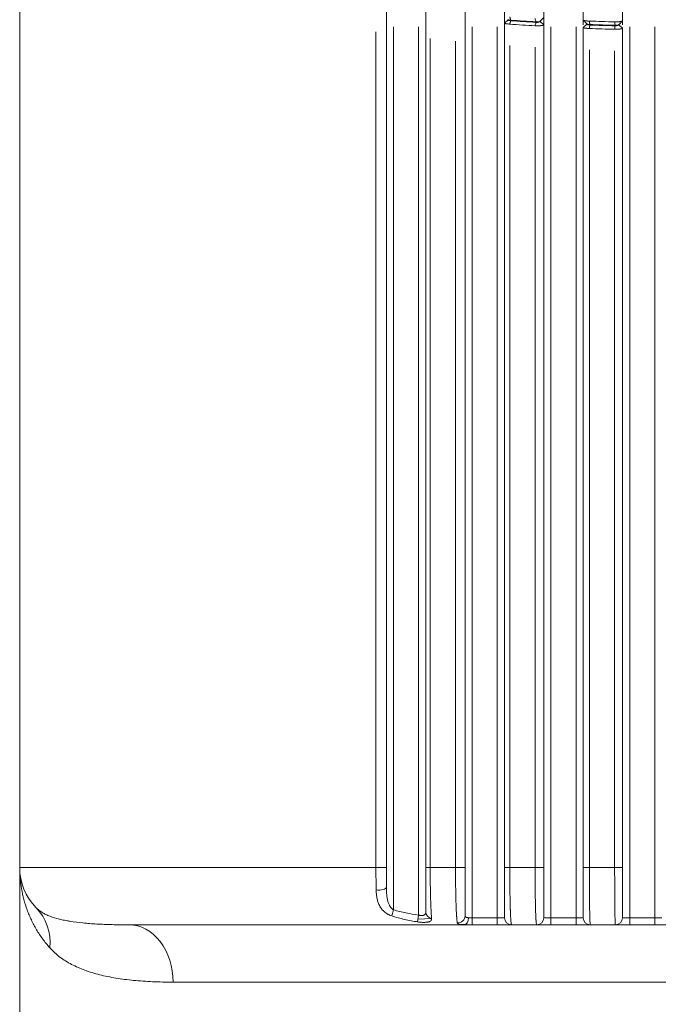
# Model space of a CAD drawing. Header units: millimetres. Extents: x 25069 to 61396, y 8621 to 21558.
# Tile 519 of 656: x 57217 to 57306, y 14344 to 14482. Entities that reach past the tile are written whole.
import ezdxf

# ---------------------------------------------------------------- set-up
doc = ezdxf.new("R2010")
doc.units = ezdxf.units.MM
doc.layers.add('10', color=7, linetype='Continuous')

msp = doc.modelspace()

# ---------------------------------------------------------------- linework, layer by layer
at = {"layer": '10', "color": 7, "linetype": 'Continuous', "lineweight": 20}
for p, q in [((57295.3, 14481.74), (57295.3, 14554.272)), ((57300.8, 14554.272), (57300.8, 14481.626)), ((57216.55, 14504.983), (57216.55, 14363.372)), ((57267.8, 14360.629), (57267.8, 14483.404)), ((57267.8, 14483.236), (57267.8, 14363.372)), ((57273.3, 14357.15), (57273.3, 14483.404)), ((57278.8, 14356.63), (57278.8, 14483.404)), ((57284.3, 14356.372), (57284.3, 14483.404)), ((57289.8, 14356.372), (57289.8, 14483.404)), ((57273.3, 14363.372), (57273.3, 14482.302)), ((57278.8, 14481.94), (57278.8, 14363.372)), ((57284.3, 14481.306), (57284.8, 14481.789)), ((57284.8, 14481.84), (57284.8, 14481.789)), ((57289.3, 14481.556), (57289.3, 14481.608)), ((57289.8, 14481.073), (57289.3, 14481.556)), ((57295.3, 14481.69), (57295.3, 14481.74)), ((57295.3, 14481.058), (57295.3, 14481.739)), ((57300.8, 14481.626), (57300.8, 14481.568)), ((57300.8, 14481.058), (57300.8, 14481.626)), ((57266.339, 14363.372), (57266.339, 14480.116)), ((57268.8, 14480.803), (57268.8, 14357.464)), ((57272.3, 14356.731), (57272.3, 14480.804)), ((57279.8, 14480.803), (57279.8, 14356.372)), ((57283.3, 14356.372), (57283.3, 14480.803)), ((57284.3, 14481.306), (57284.3, 14481.375)), ((57284.3, 14363.372), (57284.3, 14481.306)), ((57289.8, 14481.073), (57289.8, 14363.372)), ((57290.8, 14480.803), (57290.8, 14356.372)), ((57294.3, 14356.372), (57294.3, 14480.803)), ((57295.3, 14480.705), (57295.8, 14481.188)), ((57295.3, 14363.372), (57295.3, 14480.705)), ((57295.8, 14481.238), (57295.8, 14481.188)), ((57300.3, 14481.074), (57300.3, 14481.126)), ((57300.8, 14480.591), (57300.3, 14481.074)), ((57300.8, 14480.591), (57300.8, 14363.372)), ((57301.8, 14480.803), (57301.8, 14356.372)), ((57305.3, 14356.372), (57305.3, 14480.803)), ((57273.921, 14479.177), (57273.921, 14363.372)), ((57277.459, 14363.372), (57277.459, 14478.811)), ((57285.041, 14478.176), (57285.041, 14363.372)), ((57288.579, 14363.372), (57288.579, 14477.941)), ((57296.161, 14477.57), (57296.161, 14363.372)), ((57299.699, 14363.372), (57299.699, 14477.457)), ((57216.55, 14363.372), (57216.55, 14339.872)), ((57216.55, 14363.372), (57266.339, 14363.372)), ((57267.8, 14363.372), (57266.339, 14363.372)), ((57273.3, 14363.372), (57273.921, 14363.372)), ((57273.921, 14363.372), (57277.459, 14363.372)), ((57278.8, 14363.372), (57277.459, 14363.372)), ((57284.3, 14363.372), (57285.041, 14363.372)), ((57285.041, 14363.372), (57288.579, 14363.372)), ((57289.8, 14363.372), (57288.579, 14363.372)), ((57295.3, 14356.372), (57295.3, 14363.373)), ((57295.3, 14363.372), (57296.161, 14363.372)), ((57296.161, 14363.372), (57299.699, 14363.372)), ((57300.8, 14363.372), (57299.699, 14363.372)), ((57300.8, 14356.372), (57300.8, 14363.373)), ((57268.8, 14357.464), (57268.556, 14356.62)), ((57272.3, 14356.731), (57272.166, 14355.783)), ((57279.8, 14356.372), (57279.255, 14356.372)), ((57279.8, 14356.372), (57279.8, 14355.372)), ((57279.8, 14356.372), (57283.3, 14356.372)), ((57283.3, 14356.372), (57283.3, 14355.372)), ((57283.3, 14356.372), (57284.3, 14356.372)), ((57289.8, 14356.372), (57290.8, 14356.372)), ((57290.8, 14356.372), (57294.3, 14356.372)), ((57290.8, 14356.372), (57290.8, 14355.372)), ((57294.3, 14356.372), (57294.3, 14355.372)), ((57294.3, 14356.372), (57295.3, 14356.372)), ((57300.8, 14356.372), (57301.8, 14356.372)), ((57301.8, 14356.372), (57305.3, 14356.372)), ((57301.8, 14356.372), (57301.8, 14355.372)), ((57305.3, 14356.372), (57305.3, 14355.372)), ((57305.3, 14356.372), (57306.3, 14356.372)), ((57278.71, 14355.372), (57231.84, 14355.372)), ((57274.091, 14356.272), (57272.22, 14356.165)), ((57278.887, 14355.426), (57278.019, 14355.434)), ((57279.8, 14355.372), (57278.71, 14355.372)), ((57283.3, 14355.372), (57279.8, 14355.372)), ((57279.8, 14355.372), (57283.3, 14355.372)), ((57285.3, 14355.372), (57283.3, 14355.372)), ((57288.8, 14355.372), (57285.3, 14355.372)), ((57290.8, 14355.372), (57288.8, 14355.372)), ((57294.3, 14355.372), (57290.8, 14355.372)), ((57290.8, 14355.372), (57294.3, 14355.372)), ((57296.3, 14355.372), (57294.3, 14355.372)), ((57299.8, 14355.372), (57296.3, 14355.372)), ((57301.8, 14355.372), (57299.8, 14355.372)), ((57305.3, 14355.372), (57301.8, 14355.372)), ((57301.8, 14355.372), (57305.3, 14355.372)), ((57307.3, 14355.372), (57305.3, 14355.372)), ((57380.115, 14347.372), (57237.986, 14347.372))]:
    msp.add_line(p, q, dxfattribs=at)
for centre, radius, start, end in [((57224.55, 14363.372), 8, 180, 224.46971), ((57285.3, 14356.372), 1, 180, 270), ((57288.8, 14356.372), 1, 270, 0), ((57296.3, 14356.372), 1, 180, 270), ((57299.8, 14356.372), 1, 270, 0)]:
    msp.add_arc(centre, radius, start, end, dxfattribs=at)
for centre, major_axis, ratio, start_param, end_param in [((57309.194, 14504.094), (89.69, 0), 0.258819, 4.4412233, 4.4817783), ((57309.16, 14503.957), (-89.429, 0), 0.258819, 1.2992247, 1.3398965), ((57309.091, 14503.996), (89.299, 0), 0.258819, 4.5678685, 4.6076251), ((57309.071, 14503.854), (-89.019, 0), 0.258819, 1.4260395, 1.4659198), ((57266.8, 14360.653), (1, 0), 0.4297919, 4.2700396, 6.2831853), ((57213.132, 14352.163), (-5.709, -5.604), 0.9131234, 2.3200397, 3.1415927), ((57274.3, 14357.155), (-1, 0), 0.9031629, 0, 1.387649), ((57277.8, 14356.632), (1, 0), 0.9674372, 4.6144958, 6.2831853), ((57278.71, 14356.372), (0, 1), 0.5454011, 3.1415927, 4.712389), ((57231.84, 14347.372), (0, -8), 0.7682644, 1.5707963, 3.1415927)]:
    msp.add_ellipse(centre, major_axis=major_axis, ratio=ratio, start_param=start_param, end_param=end_param, dxfattribs=at)
for points, degree in [([(57284.8, 14481.789), (57284.797, 14481.73), (57284.957, 14481.674), (57285.171, 14481.659)], 3), ([(57285.171, 14481.729), (57284.99, 14481.741), (57284.847, 14481.783), (57284.81, 14481.831)], 3), ([(57285.171, 14481.729), (57285.041, 14482.212)], 1), ([(57285.041, 14481.176), (57285.171, 14481.659)], 1), ([(57288.69, 14481.496), (57288.653, 14481.656), (57288.616, 14481.817), (57288.579, 14481.978)], 3), ([(57289.275, 14481.582), (57289.194, 14481.521), (57288.937, 14481.478), (57288.694, 14481.495)], 3), ([(57288.694, 14481.425), (57288.992, 14481.405), (57289.311, 14481.474), (57289.3, 14481.556)], 3), ([(57289.273, 14481.581), (57289.768, 14482.076)], 1), ([(57295.306, 14481.723), (57295.561, 14481.476), (57295.815, 14481.224)], 2), ([(57296.161, 14481.608), (57297.342, 14481.564), (57298.525, 14481.525), (57299.712, 14481.493)], 3), ([(57296.231, 14481.124), (57296.161, 14481.607)], 1), ([(57299.75, 14481.011), (57299.741, 14481.17), (57299.733, 14481.331), (57299.724, 14481.492)], 3), ([(57300.275, 14481.1), (57300.771, 14481.595)], 1), ([(57288.579, 14480.942), (57287.394, 14481.014), (57286.214, 14481.092), (57285.041, 14481.176)], 3), ([(57288.579, 14480.943), (57288.616, 14481.104), (57288.653, 14481.265), (57288.69, 14481.426)], 3), ([(57295.8, 14481.188), (57295.795, 14481.123), (57295.99, 14481.063), (57296.23, 14481.055)], 3), ([(57296.23, 14481.124), (57296.031, 14481.131), (57295.863, 14481.173), (57295.815, 14481.224)], 3), ([(57296.161, 14480.572), (57296.231, 14481.055)], 1), ([(57299.699, 14480.457), (57298.517, 14480.489), (57297.338, 14480.528), (57296.161, 14480.572)], 3), ([(57299.699, 14480.458), (57299.716, 14480.619), (57299.733, 14480.78), (57299.75, 14480.941)], 3), ([(57300.3, 14481.143), (57300.309, 14481.067), (57300.035, 14481), (57299.753, 14481.01)], 3), ([(57299.753, 14480.941), (57300.035, 14480.931), (57300.309, 14480.998), (57300.3, 14481.074)], 3)]:
    msp.add_open_spline(points, degree=degree, dxfattribs=at)
for points, knots in [([(57295.3, 14481.74), (57295.3, 14481.735), (57295.302, 14481.729), (57295.307, 14481.723), (57295.311, 14481.718), (57295.314, 14481.716), (57295.327, 14481.707), (57295.343, 14481.699), (57295.374, 14481.689), (57295.385, 14481.686), (57295.411, 14481.679), (57295.425, 14481.676), (57295.471, 14481.666), (57295.506, 14481.66), (57295.564, 14481.651), (57295.584, 14481.648), (57295.617, 14481.643), (57295.628, 14481.642), (57295.65, 14481.639), (57295.662, 14481.638), (57295.72, 14481.631), (57295.769, 14481.626), (57295.847, 14481.619), (57295.874, 14481.617), (57295.916, 14481.615), (57295.93, 14481.614), (57295.958, 14481.612), (57295.972, 14481.612), (57296.043, 14481.609), (57296.101, 14481.607), (57296.161, 14481.607)], [0, 0, 0, 0, 0.0625, 0.09375, 0.09375, 0.125, 0.125, 0.25, 0.25, 0.3125, 0.3125, 0.375, 0.375, 0.5, 0.5, 0.5625, 0.5625, 0.59375, 0.59375, 0.625, 0.625, 0.75, 0.75, 0.8125, 0.8125, 0.84375, 0.84375, 0.875, 0.875, 1, 1, 1, 1]), ([(57299.712, 14481.493), (57299.729, 14481.492), (57299.747, 14481.491), (57299.782, 14481.491), (57299.799, 14481.49), (57299.851, 14481.49), (57299.92, 14481.49), (57299.989, 14481.492), (57300.04, 14481.494), (57300.057, 14481.495), (57300.09, 14481.497), (57300.107, 14481.497), (57300.189, 14481.502), (57300.251, 14481.507), (57300.326, 14481.514), (57300.341, 14481.515), (57300.37, 14481.518), (57300.412, 14481.523), (57300.479, 14481.53), (57300.527, 14481.537), (57300.561, 14481.541), (57300.572, 14481.543), (57300.594, 14481.546), (57300.604, 14481.548), (57300.655, 14481.557), (57300.689, 14481.564), (57300.723, 14481.573), (57300.73, 14481.575), (57300.742, 14481.579), (57300.748, 14481.581), (57300.764, 14481.587), (57300.772, 14481.591), (57300.793, 14481.605), (57300.8, 14481.615), (57300.8, 14481.626)], [0, 0, 0, 0, 0.03125, 0.03125, 0.0625, 0.0625, 0.125, 0.1875, 0.1875, 0.21875, 0.21875, 0.25, 0.25, 0.375, 0.375, 0.40625, 0.40625, 0.4375, 0.5, 0.5625, 0.5625, 0.59375, 0.59375, 0.625, 0.625, 0.75, 0.75, 0.78125, 0.78125, 0.8125, 0.8125, 0.875, 0.875, 1, 1, 1, 1]), ([(57285.041, 14481.176), (57284.988, 14481.182), (57284.937, 14481.187), (57284.837, 14481.198), (57284.79, 14481.203), (57284.699, 14481.214), (57284.656, 14481.219), (57284.577, 14481.23), (57284.54, 14481.236), (57284.474, 14481.246), (57284.444, 14481.252), (57284.393, 14481.263), (57284.371, 14481.268), (57284.336, 14481.279), (57284.323, 14481.284), (57284.305, 14481.295), (57284.3, 14481.3), (57284.3, 14481.306)], [0, 0, 0, 0, 0.125, 0.125, 0.25, 0.25, 0.375, 0.375, 0.5, 0.5, 0.625, 0.625, 0.75, 0.75, 0.875, 0.875, 1, 1, 1, 1]), ([(57289.8, 14481.073), (57289.8, 14481.073), (57289.8, 14481.071), (57289.8, 14481.069), (57289.799, 14481.067), (57289.799, 14481.065), (57289.797, 14481.063), (57289.796, 14481.061), (57289.795, 14481.059), (57289.793, 14481.057), (57289.791, 14481.055), (57289.789, 14481.053), (57289.786, 14481.051), (57289.784, 14481.049), (57289.781, 14481.048), (57289.778, 14481.046), (57289.774, 14481.044), (57289.771, 14481.042), (57289.767, 14481.04), (57289.763, 14481.038), (57289.759, 14481.037), (57289.755, 14481.035), (57289.75, 14481.033), (57289.746, 14481.031), (57289.741, 14481.03), (57289.736, 14481.028), (57289.73, 14481.026), (57289.725, 14481.024), (57289.719, 14481.023), (57289.714, 14481.021), (57289.708, 14481.02), (57289.702, 14481.018), (57289.695, 14481.016), (57289.689, 14481.015), (57289.682, 14481.013), (57289.676, 14481.012), (57289.669, 14481.01), (57289.662, 14481.009), (57289.654, 14481.007), (57289.647, 14481.006), (57289.64, 14481.004), (57289.632, 14481.003), (57289.624, 14481.001), (57289.616, 14481), (57289.608, 14480.999), (57289.6, 14480.997), (57289.592, 14480.996), (57289.584, 14480.994), (57289.575, 14480.993), (57289.567, 14480.992), (57289.558, 14480.99), (57289.549, 14480.989), (57289.54, 14480.988), (57289.531, 14480.987), (57289.522, 14480.985), (57289.513, 14480.984), (57289.504, 14480.983), (57289.494, 14480.982), (57289.485, 14480.981), (57289.475, 14480.98), (57289.466, 14480.978), (57289.456, 14480.977), (57289.446, 14480.976), (57289.437, 14480.975), (57289.427, 14480.974), (57289.417, 14480.973), (57289.407, 14480.972), (57289.397, 14480.971), (57289.386, 14480.97), (57289.376, 14480.969), (57289.366, 14480.968), (57289.356, 14480.967), (57289.345, 14480.966), (57289.335, 14480.965), (57289.324, 14480.964), (57289.314, 14480.963), (57289.303, 14480.962), (57289.293, 14480.962), (57289.282, 14480.961), (57289.272, 14480.96), (57289.261, 14480.959), (57289.25, 14480.958), (57289.24, 14480.958), (57289.229, 14480.957), (57289.218, 14480.956), (57289.207, 14480.955), (57289.197, 14480.955), (57289.186, 14480.954), (57289.175, 14480.953), (57289.164, 14480.953), (57289.153, 14480.952), (57289.143, 14480.951), (57289.132, 14480.951), (57289.121, 14480.95), (57289.11, 14480.95), (57289.099, 14480.949), (57289.089, 14480.949), (57289.078, 14480.948), (57289.067, 14480.948), (57289.056, 14480.947), (57289.045, 14480.947), (57289.035, 14480.946), (57289.024, 14480.946), (57289.013, 14480.945), (57289.003, 14480.945), (57288.992, 14480.944), (57288.981, 14480.944), (57288.971, 14480.944), (57288.96, 14480.943), (57288.949, 14480.943), (57288.939, 14480.943), (57288.928, 14480.942), (57288.918, 14480.942), (57288.907, 14480.942), (57288.897, 14480.942), (57288.887, 14480.941), (57288.876, 14480.941), (57288.866, 14480.941), (57288.856, 14480.941), (57288.845, 14480.941), (57288.835, 14480.94), (57288.825, 14480.94), (57288.815, 14480.94), (57288.805, 14480.94), (57288.795, 14480.94), (57288.785, 14480.94), (57288.775, 14480.94), (57288.765, 14480.94), (57288.755, 14480.94), (57288.746, 14480.94), (57288.736, 14480.94), (57288.726, 14480.94), (57288.717, 14480.94), (57288.707, 14480.94), (57288.697, 14480.94), (57288.688, 14480.94), (57288.679, 14480.94), (57288.669, 14480.941), (57288.66, 14480.941), (57288.651, 14480.941), (57288.642, 14480.941), (57288.633, 14480.941), (57288.623, 14480.941), (57288.614, 14480.942), (57288.606, 14480.942), (57288.597, 14480.942), (57288.588, 14480.942), (57288.582, 14480.943), (57288.579, 14480.943)], [0, 0, 0, 0, 0.0087497, 0.0174728, 0.0261695, 0.0348398, 0.0434835, 0.0521008, 0.0606917, 0.0692561, 0.077794, 0.0863055, 0.0947905, 0.1032491, 0.1116813, 0.120087, 0.1284663, 0.1368192, 0.1451457, 0.1534457, 0.1617193, 0.1699666, 0.1781874, 0.1863818, 0.1945499, 0.2026915, 0.2108068, 0.2188956, 0.2269581, 0.2349943, 0.243004, 0.2509874, 0.2589445, 0.2668752, 0.2747795, 0.2826576, 0.2905092, 0.2983346, 0.3061336, 0.3139063, 0.3216527, 0.3293727, 0.3370665, 0.344734, 0.3523752, 0.35999, 0.3675786, 0.375141, 0.382677, 0.3901868, 0.3976703, 0.4051276, 0.4125586, 0.4199634, 0.427342, 0.4346943, 0.4420204, 0.4493202, 0.4565939, 0.4638414, 0.4710626, 0.4782577, 0.4854266, 0.4925693, 0.4996858, 0.5067762, 0.5138404, 0.5208784, 0.5278904, 0.5348761, 0.5418358, 0.5487693, 0.5556767, 0.562558, 0.5694132, 0.5762423, 0.5830454, 0.5898223, 0.5965732, 0.603298, 0.6099968, 0.6166695, 0.6233162, 0.6299369, 0.6365315, 0.6431001, 0.6496428, 0.6561594, 0.66265, 0.6691147, 0.6755534, 0.6819662, 0.688353, 0.6947139, 0.7010488, 0.7073578, 0.7136409, 0.7198981, 0.7261295, 0.7323349, 0.7385145, 0.7446682, 0.7507961, 0.7568981, 0.7629743, 0.7690247, 0.7750493, 0.7810481, 0.7870211, 0.7929683, 0.7988898, 0.8047855, 0.8106556, 0.8164998, 0.8223184, 0.8281113, 0.8338785, 0.83962, 0.8453359, 0.8510261, 0.8566907, 0.8623296, 0.867943, 0.8735308, 0.879093, 0.8846296, 0.8901407, 0.8956262, 0.9010863, 0.9065208, 0.9119298, 0.9173134, 0.9226715, 0.9280042, 0.9333115, 0.9385933, 0.9438498, 0.9490808, 0.9542866, 0.9594669, 0.964622, 0.9697518, 0.9748562, 0.9799355, 0.9849894, 0.9900181, 0.9950217, 1, 1, 1, 1]), ([(57296.161, 14480.572), (57296.156, 14480.572), (57296.146, 14480.572), (57296.131, 14480.573), (57296.115, 14480.573), (57296.1, 14480.573), (57296.084, 14480.574), (57296.068, 14480.574), (57296.052, 14480.575), (57296.036, 14480.576), (57296.02, 14480.576), (57296.004, 14480.577), (57295.987, 14480.578), (57295.971, 14480.579), (57295.954, 14480.58), (57295.937, 14480.581), (57295.921, 14480.582), (57295.904, 14480.583), (57295.887, 14480.584), (57295.87, 14480.585), (57295.853, 14480.586), (57295.836, 14480.588), (57295.819, 14480.589), (57295.802, 14480.59), (57295.786, 14480.592), (57295.769, 14480.593), (57295.752, 14480.595), (57295.735, 14480.596), (57295.718, 14480.598), (57295.702, 14480.6), (57295.685, 14480.602), (57295.669, 14480.603), (57295.653, 14480.605), (57295.636, 14480.607), (57295.62, 14480.609), (57295.605, 14480.611), (57295.589, 14480.613), (57295.574, 14480.615), (57295.558, 14480.618), (57295.543, 14480.62), (57295.529, 14480.622), (57295.514, 14480.625), (57295.5, 14480.627), (57295.486, 14480.629), (57295.473, 14480.632), (57295.46, 14480.634), (57295.447, 14480.637), (57295.435, 14480.64), (57295.423, 14480.643), (57295.411, 14480.645), (57295.4, 14480.648), (57295.39, 14480.651), (57295.38, 14480.654), (57295.37, 14480.657), (57295.361, 14480.66), (57295.352, 14480.663), (57295.344, 14480.666), (57295.337, 14480.67), (57295.33, 14480.673), (57295.324, 14480.676), (57295.319, 14480.679), (57295.314, 14480.683), (57295.31, 14480.686), (57295.306, 14480.69), (57295.304, 14480.694), (57295.302, 14480.697), (57295.301, 14480.701), (57295.3, 14480.703), (57295.3, 14480.705)], [0, 0, 0, 0, 0.010613, 0.0213643, 0.0322537, 0.0432816, 0.054448, 0.0657529, 0.0771965, 0.0887789, 0.1005001, 0.1123603, 0.1243595, 0.1364978, 0.1487753, 0.161192, 0.1737481, 0.1864435, 0.1992784, 0.2122529, 0.2253669, 0.2386205, 0.2520139, 0.265547, 0.27922, 0.2930328, 0.3069855, 0.3210783, 0.335311, 0.3496838, 0.3641967, 0.3788498, 0.3936431, 0.4085766, 0.4236504, 0.4388645, 0.454219, 0.4697139, 0.4853493, 0.5011251, 0.5170414, 0.5330983, 0.5492957, 0.5656338, 0.5821125, 0.5987318, 0.6154919, 0.6323927, 0.6494342, 0.6666165, 0.6839397, 0.7014036, 0.7190085, 0.7367542, 0.7546408, 0.7726684, 0.7908369, 0.8091464, 0.8275969, 0.8461884, 0.864921, 0.8837947, 0.9028094, 0.9219652, 0.9412622, 0.9607003, 0.9802796, 1, 1, 1, 1]), ([(57300.8, 14480.591), (57300.8, 14480.59), (57300.8, 14480.589), (57300.8, 14480.587), (57300.799, 14480.585), (57300.798, 14480.582), (57300.797, 14480.58), (57300.796, 14480.578), (57300.794, 14480.576), (57300.792, 14480.574), (57300.79, 14480.572), (57300.788, 14480.57), (57300.785, 14480.568), (57300.782, 14480.566), (57300.779, 14480.564), (57300.776, 14480.562), (57300.772, 14480.56), (57300.769, 14480.558), (57300.765, 14480.557), (57300.76, 14480.555), (57300.756, 14480.553), (57300.751, 14480.551), (57300.747, 14480.549), (57300.742, 14480.547), (57300.736, 14480.546), (57300.731, 14480.544), (57300.726, 14480.542), (57300.72, 14480.54), (57300.714, 14480.539), (57300.708, 14480.537), (57300.701, 14480.535), (57300.695, 14480.534), (57300.688, 14480.532), (57300.682, 14480.53), (57300.675, 14480.529), (57300.668, 14480.527), (57300.66, 14480.526), (57300.653, 14480.524), (57300.645, 14480.523), (57300.638, 14480.521), (57300.63, 14480.52), (57300.622, 14480.518), (57300.614, 14480.517), (57300.606, 14480.515), (57300.597, 14480.514), (57300.589, 14480.512), (57300.58, 14480.511), (57300.571, 14480.51), (57300.563, 14480.508), (57300.554, 14480.507), (57300.545, 14480.506), (57300.536, 14480.504), (57300.526, 14480.503), (57300.517, 14480.502), (57300.508, 14480.5), (57300.498, 14480.499), (57300.489, 14480.498), (57300.479, 14480.497), (57300.469, 14480.496), (57300.459, 14480.494), (57300.449, 14480.493), (57300.439, 14480.492), (57300.429, 14480.491), (57300.419, 14480.49), (57300.409, 14480.489), (57300.399, 14480.488), (57300.389, 14480.487), (57300.378, 14480.486), (57300.368, 14480.485), (57300.358, 14480.484), (57300.347, 14480.483), (57300.337, 14480.482), (57300.326, 14480.481), (57300.316, 14480.48), (57300.305, 14480.479), (57300.294, 14480.478), (57300.284, 14480.477), (57300.273, 14480.477), (57300.262, 14480.476), (57300.252, 14480.475), (57300.241, 14480.474), (57300.23, 14480.473), (57300.219, 14480.473), (57300.209, 14480.472), (57300.198, 14480.471), (57300.187, 14480.471), (57300.176, 14480.47), (57300.166, 14480.469), (57300.155, 14480.469), (57300.144, 14480.468), (57300.133, 14480.467), (57300.122, 14480.467), (57300.112, 14480.466), (57300.101, 14480.466), (57300.09, 14480.465), (57300.08, 14480.464), (57300.069, 14480.464), (57300.058, 14480.464), (57300.048, 14480.463), (57300.037, 14480.463), (57300.026, 14480.462), (57300.016, 14480.462), (57300.005, 14480.461), (57299.995, 14480.461), (57299.984, 14480.461), (57299.974, 14480.46), (57299.963, 14480.46), (57299.953, 14480.46), (57299.943, 14480.459), (57299.932, 14480.459), (57299.922, 14480.459), (57299.912, 14480.459), (57299.902, 14480.458), (57299.891, 14480.458), (57299.881, 14480.458), (57299.871, 14480.458), (57299.861, 14480.458), (57299.851, 14480.457), (57299.841, 14480.457), (57299.832, 14480.457), (57299.822, 14480.457), (57299.812, 14480.457), (57299.802, 14480.457), (57299.793, 14480.457), (57299.783, 14480.457), (57299.774, 14480.457), (57299.764, 14480.457), (57299.755, 14480.457), (57299.745, 14480.457), (57299.736, 14480.457), (57299.727, 14480.457), (57299.718, 14480.457), (57299.708, 14480.458), (57299.702, 14480.458), (57299.699, 14480.458)], [0, 0, 0, 0, 0.0097555, 0.0194774, 0.0291658, 0.0388207, 0.048442, 0.0580299, 0.0675842, 0.077105, 0.0865923, 0.0960461, 0.1054663, 0.1148531, 0.1242064, 0.1335262, 0.1428126, 0.1520654, 0.1612848, 0.1704707, 0.1796231, 0.1887421, 0.1978276, 0.2068797, 0.2158984, 0.2248835, 0.2338353, 0.2427536, 0.2516385, 0.26049, 0.2693081, 0.2780927, 0.286844, 0.2955618, 0.3042463, 0.3128973, 0.321515, 0.3300993, 0.3386503, 0.3471678, 0.355652, 0.3641029, 0.3725204, 0.3809046, 0.3892554, 0.3975729, 0.4058571, 0.4141079, 0.4223255, 0.4305097, 0.4386607, 0.4467784, 0.4548627, 0.4629138, 0.4709317, 0.4789162, 0.4868675, 0.4947856, 0.5026704, 0.510522, 0.5183403, 0.5261255, 0.5338774, 0.5415961, 0.5492817, 0.556934, 0.5645532, 0.5721391, 0.579692, 0.5872116, 0.5946981, 0.6021515, 0.6095718, 0.6169589, 0.6243129, 0.6316338, 0.6389217, 0.6461764, 0.6533981, 0.6605867, 0.6677422, 0.6748647, 0.6819542, 0.6890106, 0.696034, 0.7030245, 0.7099819, 0.7169063, 0.7237978, 0.7306563, 0.7374818, 0.7442745, 0.7510341, 0.7577609, 0.7644548, 0.7711158, 0.7777439, 0.7843391, 0.7909015, 0.797431, 0.8039277, 0.8103916, 0.8168227, 0.823221, 0.8295865, 0.8359192, 0.8422193, 0.8484865, 0.8547211, 0.860923, 0.8670921, 0.8732286, 0.8793325, 0.8854037, 0.8914423, 0.8974482, 0.9034216, 0.9093624, 0.9152706, 0.9211463, 0.9269895, 0.9328002, 0.9385784, 0.9443241, 0.9500374, 0.9557182, 0.9613667, 0.9669827, 0.9725664, 0.9781177, 0.9836367, 0.9891234, 0.9945778, 1, 1, 1, 1]), ([(57220.768, 14352.163), (57220.41, 14352.559), (57220.077, 14352.969), (57219.457, 14353.813), (57219.171, 14354.246), (57218.643, 14355.134), (57218.402, 14355.587), (57218.074, 14356.281), (57217.97, 14356.514), (57217.773, 14356.984), (57217.68, 14357.221), (57217.418, 14357.937), (57217.266, 14358.42), (57217.005, 14359.394), (57216.897, 14359.885), (57216.724, 14360.874), (57216.659, 14361.371), (57216.594, 14362.12), (57216.569, 14362.495), (57216.555, 14362.933), (57216.552, 14363.153), (57216.551, 14363.262), (57216.551, 14363.309), (57216.55, 14363.333), (57216.55, 14363.341), (57216.55, 14363.356), (57216.55, 14363.364), (57216.55, 14363.372)], [0, 0, 0, 0, 0.125, 0.125, 0.25, 0.25, 0.375, 0.375, 0.4375, 0.4375, 0.5, 0.5, 0.625, 0.625, 0.75, 0.75, 0.875, 0.875, 0.9375, 0.96875, 0.984375, 0.9921875, 0.9960938, 0.9960938, 0.9980469, 0.9980469, 1, 1, 1, 1]), ([(57266.372, 14360.264), (57266.367, 14360.508), (57266.362, 14360.756), (57266.354, 14361.261), (57266.35, 14361.519), (57266.344, 14362.043), (57266.342, 14362.306), (57266.339, 14362.837), (57266.339, 14363.103), (57266.339, 14363.372)], [0, 0, 0, 0, 0.25, 0.25, 0.5, 0.5, 0.75, 0.75, 1, 1, 1, 1]), ([(57267.8, 14363.372), (57267.8, 14363.137), (57267.8, 14362.903), (57267.8, 14362.438), (57267.8, 14362.207), (57267.8, 14361.749), (57267.8, 14361.524), (57267.8, 14361.082), (57267.8, 14360.865), (57267.8, 14360.653)], [0, 0, 0, 0, 0.25, 0.25, 0.5, 0.5, 0.75, 0.75, 1, 1, 1, 1]), ([(57273.3, 14357.155), (57273.3, 14357.297), (57273.3, 14357.456), (57273.3, 14357.678), (57273.3, 14357.724), (57273.3, 14357.817), (57273.3, 14357.865), (57273.3, 14358.012), (57273.3, 14358.114), (57273.3, 14358.431), (57273.3, 14358.657), (57273.3, 14359.14), (57273.3, 14359.398), (57273.3, 14359.945), (57273.3, 14360.228), (57273.3, 14360.815), (57273.3, 14361.118), (57273.3, 14361.509), (57273.3, 14361.588), (57273.3, 14361.707), (57273.3, 14361.747), (57273.3, 14361.827), (57273.3, 14362.027), (57273.3, 14362.229), (57273.3, 14362.715), (57273.3, 14363.042), (57273.3, 14363.372)], [0, 0, 0, 0, 0.125, 0.125, 0.15625, 0.15625, 0.1875, 0.1875, 0.25, 0.25, 0.375, 0.375, 0.5, 0.5, 0.625, 0.625, 0.75, 0.75, 0.78125, 0.78125, 0.796875, 0.796875, 0.8125, 0.875, 0.875, 1, 1, 1, 1]), ([(57273.921, 14363.372), (57273.921, 14363.184), (57273.921, 14362.811), (57273.924, 14362.256), (57273.927, 14361.89), (57273.929, 14361.662), (57273.929, 14361.616), (57273.93, 14361.525), (57273.931, 14361.48), (57273.932, 14361.344), (57273.933, 14361.254), (57273.939, 14360.809), (57273.944, 14360.463), (57273.958, 14359.794), (57273.965, 14359.471), (57273.975, 14359.119), (57273.976, 14359.08), (57273.978, 14359.003), (57273.982, 14358.888), (57273.985, 14358.776), (57273.992, 14358.555), (57273.997, 14358.412), (57274.013, 14357.996), (57274.024, 14357.736), (57274.042, 14357.372), (57274.049, 14357.255), (57274.057, 14357.114), (57274.058, 14357.086), (57274.062, 14357.031), (57274.067, 14356.949), (57274.072, 14356.87), (57274.089, 14356.614), (57274.103, 14356.431), (57274.118, 14356.267)], [0, 0, 0, 0, 0.0625, 0.125, 0.1875, 0.1875, 0.203125, 0.203125, 0.21875, 0.21875, 0.25, 0.25, 0.375, 0.375, 0.5, 0.5, 0.515625, 0.515625, 0.53125, 0.5625, 0.5625, 0.625, 0.625, 0.75, 0.75, 0.8125, 0.8125, 0.828125, 0.828125, 0.84375, 0.875, 0.875, 1, 1, 1, 1]), ([(57277.703, 14355.669), (57277.694, 14355.727), (57277.676, 14355.857), (57277.651, 14356.098), (57277.635, 14356.29), (57277.623, 14356.446), (57277.619, 14356.499), (57277.613, 14356.583), (57277.611, 14356.612), (57277.607, 14356.67), (57277.598, 14356.817), (57277.581, 14357.1), (57277.561, 14357.516), (57277.549, 14357.821), (57277.54, 14358.059), (57277.536, 14358.181), (57277.531, 14358.307), (57277.529, 14358.391), (57277.527, 14358.434), (57277.52, 14358.65), (57277.51, 14359.005), (57277.497, 14359.564), (57277.489, 14359.955), (57277.482, 14360.355), (57277.479, 14360.56), (57277.475, 14360.822), (57277.475, 14360.874), (57277.473, 14360.979), (57277.471, 14361.138), (57277.47, 14361.297), (57277.466, 14361.617), (57277.463, 14362.047), (57277.461, 14362.485), (57277.46, 14362.816), (57277.459, 14362.926), (57277.459, 14363.093), (57277.459, 14363.149), (57277.459, 14363.26), (57277.459, 14363.316), (57277.459, 14363.372)], [0, 0, 0, 0, 0.0625, 0.125, 0.1875, 0.1875, 0.21875, 0.21875, 0.234375, 0.234375, 0.25, 0.3125, 0.375, 0.4375, 0.4375, 0.46875, 0.484375, 0.484375, 0.5, 0.5, 0.5625, 0.625, 0.6875, 0.6875, 0.75, 0.75, 0.765625, 0.765625, 0.78125, 0.8125, 0.8125, 0.875, 0.9375, 0.9375, 0.96875, 0.96875, 0.984375, 0.984375, 1, 1, 1, 1]), ([(57278.8, 14363.372), (57278.8, 14363.323), (57278.8, 14363.274), (57278.8, 14363.176), (57278.8, 14363.029), (57278.8, 14362.883), (57278.8, 14362.593), (57278.8, 14362.209), (57278.8, 14361.831), (57278.8, 14361.55), (57278.8, 14361.41), (57278.8, 14361.27), (57278.8, 14361.178), (57278.8, 14361.132), (57278.8, 14360.902), (57278.8, 14360.722), (57278.8, 14360.371), (57278.8, 14360.028), (57278.8, 14359.538), (57278.8, 14359.227), (57278.8, 14358.925), (57278.8, 14358.78), (57278.8, 14358.503), (57278.8, 14358.237), (57278.8, 14357.874), (57278.8, 14357.656), (57278.8, 14357.526), (57278.8, 14357.501), (57278.8, 14357.45), (57278.8, 14357.426), (57278.8, 14357.353), (57278.8, 14357.306), (57278.8, 14357.171), (57278.8, 14357.004), (57278.8, 14356.795), (57278.8, 14356.682), (57278.8, 14356.632)], [0, 0, 0, 0, 0.015625, 0.015625, 0.03125, 0.0625, 0.0625, 0.125, 0.1875, 0.1875, 0.21875, 0.234375, 0.234375, 0.25, 0.25, 0.3125, 0.3125, 0.375, 0.4375, 0.5, 0.5, 0.5625, 0.5625, 0.625, 0.6875, 0.75, 0.75, 0.765625, 0.765625, 0.78125, 0.78125, 0.8125, 0.8125, 0.875, 0.9375, 1, 1, 1, 1]), ([(57284.3, 14356.372), (57284.3, 14356.372), (57284.3, 14356.375), (57284.3, 14356.383), (57284.3, 14356.386), (57284.3, 14356.394), (57284.3, 14356.399), (57284.3, 14356.426), (57284.3, 14356.459), (57284.3, 14356.545), (57284.3, 14356.598), (57284.3, 14356.726), (57284.3, 14356.801), (57284.3, 14356.907), (57284.3, 14356.929), (57284.3, 14356.974), (57284.3, 14356.997), (57284.3, 14357.069), (57284.3, 14357.12), (57284.3, 14357.278), (57284.3, 14357.507), (57284.3, 14357.773), (57284.3, 14358.058), (57284.3, 14358.21), (57284.3, 14358.533), (57284.3, 14358.702), (57284.3, 14359.054), (57284.3, 14359.236), (57284.3, 14359.615), (57284.3, 14359.812), (57284.3, 14360.067), (57284.3, 14360.118), (57284.3, 14360.222), (57284.3, 14360.274), (57284.3, 14360.432), (57284.3, 14360.538), (57284.3, 14360.859), (57284.3, 14361.294), (57284.3, 14361.744), (57284.3, 14362.086), (57284.3, 14362.201), (57284.3, 14362.375), (57284.3, 14362.434), (57284.3, 14362.551), (57284.3, 14362.609), (57284.3, 14362.901), (57284.3, 14363.136), (57284.3, 14363.372)], [0, 0, 0, 0, 0.03125, 0.03125, 0.046875, 0.046875, 0.0625, 0.0625, 0.125, 0.125, 0.1875, 0.1875, 0.25, 0.25, 0.265625, 0.265625, 0.28125, 0.28125, 0.3125, 0.3125, 0.375, 0.4375, 0.4375, 0.5, 0.5, 0.5625, 0.5625, 0.625, 0.625, 0.6875, 0.6875, 0.703125, 0.703125, 0.71875, 0.71875, 0.75, 0.75, 0.8125, 0.875, 0.875, 0.90625, 0.90625, 0.921875, 0.921875, 0.9375, 0.9375, 1, 1, 1, 1]), ([(57285.041, 14363.372), (57285.041, 14363.104), (57285.041, 14362.837), (57285.042, 14362.504), (57285.042, 14362.437), (57285.043, 14362.304), (57285.043, 14362.238), (57285.044, 14362.04), (57285.045, 14361.909), (57285.047, 14361.519), (57285.051, 14361.007), (57285.057, 14360.511), (57285.061, 14360.145), (57285.063, 14360.024), (57285.066, 14359.844), (57285.067, 14359.784), (57285.068, 14359.666), (57285.069, 14359.607), (57285.074, 14359.317), (57285.078, 14359.092), (57285.087, 14358.659), (57285.092, 14358.45), (57285.103, 14358.048), (57285.108, 14357.855), (57285.116, 14357.624), (57285.117, 14357.578), (57285.12, 14357.488), (57285.125, 14357.355), (57285.129, 14357.229), (57285.139, 14356.984), (57285.152, 14356.678), (57285.167, 14356.415), (57285.178, 14356.233), (57285.182, 14356.175), (57285.188, 14356.093), (57285.19, 14356.066), (57285.194, 14356.014), (57285.196, 14355.988), (57285.205, 14355.866), (57285.214, 14355.78), (57285.23, 14355.633), (57285.238, 14355.572), (57285.256, 14355.472), (57285.264, 14355.435), (57285.276, 14355.403), (57285.278, 14355.398), (57285.282, 14355.388), (57285.289, 14355.377), (57285.296, 14355.372), (57285.3, 14355.372)], [0, 0, 0, 0, 0.0625, 0.0625, 0.078125, 0.078125, 0.09375, 0.09375, 0.125, 0.125, 0.1875, 0.25, 0.25, 0.28125, 0.28125, 0.296875, 0.296875, 0.3125, 0.3125, 0.375, 0.375, 0.4375, 0.4375, 0.5, 0.5, 0.515625, 0.515625, 0.53125, 0.5625, 0.5625, 0.625, 0.6875, 0.6875, 0.71875, 0.71875, 0.734375, 0.734375, 0.75, 0.75, 0.8125, 0.8125, 0.875, 0.875, 0.9375, 0.9375, 0.953125, 0.953125, 0.96875, 1, 1, 1, 1]), ([(57288.8, 14355.372), (57288.793, 14355.372), (57288.785, 14355.385), (57288.77, 14355.436), (57288.762, 14355.473), (57288.747, 14355.573), (57288.74, 14355.636), (57288.726, 14355.784), (57288.719, 14355.87), (57288.711, 14355.993), (57288.709, 14356.019), (57288.706, 14356.071), (57288.704, 14356.098), (57288.699, 14356.182), (57288.696, 14356.24), (57288.686, 14356.423), (57288.674, 14356.687), (57288.662, 14356.994), (57288.654, 14357.24), (57288.652, 14357.325), (57288.648, 14357.456), (57288.646, 14357.5), (57288.644, 14357.59), (57288.642, 14357.636), (57288.636, 14357.868), (57288.631, 14358.062), (57288.623, 14358.464), (57288.619, 14358.673), (57288.611, 14359.106), (57288.607, 14359.33), (57288.603, 14359.621), (57288.602, 14359.679), (57288.601, 14359.797), (57288.6, 14359.857), (57288.598, 14360.036), (57288.596, 14360.157), (57288.592, 14360.522), (57288.588, 14361.017), (57288.585, 14361.527), (57288.582, 14361.915), (57288.582, 14362.046), (57288.581, 14362.243), (57288.581, 14362.309), (57288.58, 14362.441), (57288.58, 14362.507), (57288.579, 14362.839), (57288.579, 14363.105), (57288.579, 14363.372)], [0, 0, 0, 0, 0.0625, 0.0625, 0.125, 0.125, 0.1875, 0.1875, 0.25, 0.25, 0.265625, 0.265625, 0.28125, 0.28125, 0.3125, 0.3125, 0.375, 0.4375, 0.4375, 0.46875, 0.46875, 0.484375, 0.484375, 0.5, 0.5, 0.5625, 0.5625, 0.625, 0.625, 0.6875, 0.6875, 0.703125, 0.703125, 0.71875, 0.71875, 0.75, 0.75, 0.8125, 0.875, 0.875, 0.90625, 0.90625, 0.921875, 0.921875, 0.9375, 0.9375, 1, 1, 1, 1]), ([(57289.8, 14363.372), (57289.8, 14363.138), (57289.8, 14362.904), (57289.8, 14362.613), (57289.8, 14362.555), (57289.8, 14362.439), (57289.8, 14362.381), (57289.8, 14362.208), (57289.8, 14362.093), (57289.8, 14361.753), (57289.8, 14361.305), (57289.8, 14360.872), (57289.8, 14360.552), (57289.8, 14360.446), (57289.8, 14360.288), (57289.8, 14360.236), (57289.8, 14360.133), (57289.8, 14360.081), (57289.8, 14359.827), (57289.8, 14359.631), (57289.8, 14359.252), (57289.8, 14359.069), (57289.8, 14358.717), (57289.8, 14358.548), (57289.8, 14358.224), (57289.8, 14358.071), (57289.8, 14357.785), (57289.8, 14357.517), (57289.8, 14357.286), (57289.8, 14357.127), (57289.8, 14357.076), (57289.8, 14356.98), (57289.8, 14356.934), (57289.8, 14356.805), (57289.8, 14356.73), (57289.8, 14356.601), (57289.8, 14356.547), (57289.8, 14356.46), (57289.8, 14356.427), (57289.8, 14356.383), (57289.8, 14356.372), (57289.8, 14356.372)], [0, 0, 0, 0, 0.0625138, 0.0625138, 0.0781423, 0.0781423, 0.0937708, 0.0937708, 0.1250277, 0.1250277, 0.1875415, 0.2500554, 0.2500554, 0.2813123, 0.2813123, 0.2969407, 0.2969407, 0.3125692, 0.3125692, 0.375083, 0.375083, 0.4375969, 0.4375969, 0.5001107, 0.5001107, 0.5626246, 0.5626246, 0.6251384, 0.6876522, 0.6876522, 0.7189092, 0.7189092, 0.7501661, 0.7501661, 0.8126799, 0.8126799, 0.8751938, 0.8751938, 0.9377076, 0.9377076, 1, 1, 1, 1]), ([(57295.3, 14356.372), (57295.3, 14356.372), (57295.3, 14356.383), (57295.3, 14356.411), (57295.3, 14356.418), (57295.3, 14356.432), (57295.3, 14356.455), (57295.3, 14356.484), (57295.3, 14356.55), (57295.3, 14356.66), (57295.3, 14356.812), (57295.3, 14356.943), (57295.3, 14356.989), (57295.3, 14357.062), (57295.3, 14357.088), (57295.3, 14357.139), (57295.3, 14357.165), (57295.3, 14357.3), (57295.3, 14357.533), (57295.3, 14357.803), (57295.3, 14358.092), (57295.3, 14358.245), (57295.3, 14358.571), (57295.3, 14358.741), (57295.3, 14359.093), (57295.3, 14359.276), (57295.3, 14359.655), (57295.3, 14359.851), (57295.3, 14360.105), (57295.3, 14360.156), (57295.3, 14360.259), (57295.3, 14360.311), (57295.3, 14360.468), (57295.3, 14360.573), (57295.3, 14360.892), (57295.3, 14361.323), (57295.3, 14361.767), (57295.3, 14362.104), (57295.3, 14362.218), (57295.3, 14362.389), (57295.3, 14362.447), (57295.3, 14362.562), (57295.3, 14362.619), (57295.3, 14362.908), (57295.3, 14363.14), (57295.3, 14363.372)], [0, 0, 0, 0, 0.0625, 0.0625, 0.078125, 0.078125, 0.09375, 0.125, 0.125, 0.1875, 0.25, 0.25, 0.28125, 0.28125, 0.296875, 0.296875, 0.3125, 0.3125, 0.375, 0.4375, 0.4375, 0.5, 0.5, 0.5625, 0.5625, 0.625, 0.625, 0.6875, 0.6875, 0.703125, 0.703125, 0.71875, 0.71875, 0.75, 0.75, 0.8125, 0.875, 0.875, 0.90625, 0.90625, 0.921875, 0.921875, 0.9375, 0.9375, 1, 1, 1, 1]), ([(57296.161, 14363.372), (57296.161, 14363.107), (57296.161, 14362.842), (57296.162, 14362.513), (57296.162, 14362.447), (57296.162, 14362.316), (57296.163, 14362.119), (57296.163, 14361.925), (57296.164, 14361.539), (57296.166, 14361.033), (57296.169, 14360.54), (57296.172, 14360.177), (57296.173, 14360.056), (57296.174, 14359.877), (57296.175, 14359.818), (57296.176, 14359.7), (57296.176, 14359.642), (57296.179, 14359.352), (57296.181, 14359.128), (57296.186, 14358.695), (57296.188, 14358.486), (57296.194, 14358.083), (57296.197, 14357.889), (57296.203, 14357.516), (57296.206, 14357.341), (57296.213, 14357.011), (57296.22, 14356.702), (57296.228, 14356.435), (57296.233, 14356.281), (57296.235, 14356.236), (57296.236, 14356.192), (57296.237, 14356.163), (57296.238, 14356.149), (57296.24, 14356.079), (57296.243, 14356.026), (57296.249, 14355.877), (57296.258, 14355.702), (57296.267, 14355.576), (57296.274, 14355.5), (57296.276, 14355.478), (57296.28, 14355.449), (57296.281, 14355.44), (57296.283, 14355.424), (57296.284, 14355.417), (57296.291, 14355.385), (57296.295, 14355.372), (57296.3, 14355.372)], [0, 0, 0, 0, 0.0625, 0.0625, 0.078125, 0.078125, 0.09375, 0.125, 0.125, 0.1875, 0.25, 0.25, 0.28125, 0.28125, 0.296875, 0.296875, 0.3125, 0.3125, 0.375, 0.375, 0.4375, 0.4375, 0.5, 0.5, 0.5625, 0.5625, 0.625, 0.6875, 0.6875, 0.703125, 0.7109375, 0.7109375, 0.71875, 0.71875, 0.75, 0.75, 0.8125, 0.875, 0.875, 0.90625, 0.90625, 0.921875, 0.921875, 0.9375, 0.9375, 1, 1, 1, 1]), ([(57299.8, 14355.372), (57299.797, 14355.372), (57299.793, 14355.385), (57299.789, 14355.417), (57299.788, 14355.425), (57299.786, 14355.441), (57299.784, 14355.467), (57299.781, 14355.501), (57299.776, 14355.577), (57299.769, 14355.704), (57299.763, 14355.879), (57299.758, 14356.029), (57299.757, 14356.082), (57299.755, 14356.152), (57299.755, 14356.166), (57299.754, 14356.195), (57299.753, 14356.239), (57299.752, 14356.284), (57299.748, 14356.438), (57299.742, 14356.706), (57299.737, 14357.016), (57299.732, 14357.346), (57299.73, 14357.522), (57299.725, 14357.895), (57299.723, 14358.089), (57299.719, 14358.492), (57299.717, 14358.701), (57299.714, 14359.134), (57299.712, 14359.358), (57299.71, 14359.648), (57299.71, 14359.706), (57299.709, 14359.824), (57299.709, 14359.883), (57299.708, 14360.062), (57299.707, 14360.182), (57299.705, 14360.545), (57299.703, 14361.037), (57299.702, 14361.543), (57299.701, 14361.928), (57299.701, 14362.057), (57299.7, 14362.252), (57299.7, 14362.318), (57299.7, 14362.449), (57299.7, 14362.515), (57299.699, 14362.843), (57299.699, 14363.107), (57299.699, 14363.372)], [0, 0, 0, 0, 0.0625, 0.0625, 0.078125, 0.078125, 0.09375, 0.125, 0.125, 0.1875, 0.25, 0.25, 0.28125, 0.28125, 0.2890625, 0.2890625, 0.296875, 0.3125, 0.3125, 0.375, 0.4375, 0.4375, 0.5, 0.5, 0.5625, 0.5625, 0.625, 0.625, 0.6875, 0.6875, 0.703125, 0.703125, 0.71875, 0.71875, 0.75, 0.75, 0.8125, 0.875, 0.875, 0.90625, 0.90625, 0.921875, 0.921875, 0.9375, 0.9375, 1, 1, 1, 1]), ([(57300.8, 14363.372), (57300.8, 14363.14), (57300.8, 14362.909), (57300.8, 14362.621), (57300.8, 14362.564), (57300.8, 14362.449), (57300.8, 14362.277), (57300.8, 14362.108), (57300.8, 14361.771), (57300.8, 14361.328), (57300.8, 14360.897), (57300.8, 14360.579), (57300.8, 14360.474), (57300.8, 14360.317), (57300.8, 14360.265), (57300.8, 14360.163), (57300.8, 14360.111), (57300.8, 14359.858), (57300.8, 14359.662), (57300.8, 14359.283), (57300.8, 14359.1), (57300.8, 14358.748), (57300.8, 14358.578), (57300.8, 14358.252), (57300.8, 14358.098), (57300.8, 14357.809), (57300.8, 14357.538), (57300.8, 14357.304), (57300.8, 14357.169), (57300.8, 14357.143), (57300.8, 14357.091), (57300.8, 14357.066), (57300.8, 14356.992), (57300.8, 14356.946), (57300.8, 14356.815), (57300.8, 14356.662), (57300.8, 14356.551), (57300.8, 14356.485), (57300.8, 14356.465), (57300.8, 14356.44), (57300.8, 14356.432), (57300.8, 14356.418), (57300.8, 14356.412), (57300.8, 14356.383), (57300.8, 14356.372), (57300.8, 14356.372)], [0, 0, 0, 0, 0.0625136, 0.0625136, 0.078142, 0.078142, 0.0937704, 0.1250272, 0.1250272, 0.1875409, 0.2500545, 0.2500545, 0.2813113, 0.2813113, 0.2969397, 0.2969397, 0.3125681, 0.3125681, 0.3750817, 0.3750817, 0.4375954, 0.4375954, 0.500109, 0.500109, 0.5626226, 0.5626226, 0.6251362, 0.6876499, 0.6876499, 0.7032783, 0.7032783, 0.7189067, 0.7189067, 0.7501635, 0.7501635, 0.8126771, 0.8751907, 0.8751907, 0.9064475, 0.9064475, 0.9220759, 0.9220759, 0.9377043, 0.9377043, 1, 1, 1, 1]), ([(57267.8, 14360.653), (57267.8, 14360.506), (57267.802, 14360.359), (57267.809, 14360.14), (57267.812, 14360.067), (57267.819, 14359.922), (57267.823, 14359.85), (57267.839, 14359.634), (57267.853, 14359.491), (57267.89, 14359.207), (57267.913, 14359.066), (57267.958, 14358.856), (57267.974, 14358.786), (57268.011, 14358.648), (57268.031, 14358.579), (57268.076, 14358.444), (57268.1, 14358.377), (57268.155, 14358.245), (57268.184, 14358.18), (57268.234, 14358.084), (57268.251, 14358.053), (57268.288, 14357.99), (57268.307, 14357.959), (57268.367, 14357.868), (57268.41, 14357.81), (57268.482, 14357.726), (57268.507, 14357.698), (57268.56, 14357.645), (57268.588, 14357.62), (57268.644, 14357.571), (57268.674, 14357.548), (57268.735, 14357.504), (57268.767, 14357.483), (57268.8, 14357.464)], [0, 0, 0, 0, 0.125, 0.125, 0.1875, 0.1875, 0.25, 0.25, 0.375, 0.375, 0.5, 0.5, 0.5625, 0.5625, 0.625, 0.625, 0.6875, 0.6875, 0.75, 0.75, 0.78125, 0.78125, 0.8125, 0.8125, 0.875, 0.875, 0.90625, 0.90625, 0.9375, 0.9375, 0.96875, 0.96875, 1, 1, 1, 1]), ([(57268.556, 14356.62), (57268.452, 14356.653), (57268.351, 14356.691), (57268.205, 14356.755), (57268.157, 14356.777), (57268.086, 14356.812), (57268.063, 14356.824), (57268.016, 14356.848), (57267.993, 14356.861), (57267.88, 14356.925), (57267.794, 14356.979), (57267.632, 14357.094), (57267.555, 14357.155), (57267.464, 14357.235), (57267.446, 14357.251), (57267.41, 14357.284), (57267.393, 14357.301), (57267.342, 14357.351), (57267.309, 14357.385), (57267.213, 14357.488), (57267.154, 14357.56), (57267.044, 14357.706), (57266.992, 14357.782), (57266.921, 14357.898), (57266.887, 14357.957), (57266.855, 14358.017), (57266.834, 14358.057), (57266.823, 14358.078), (57266.773, 14358.179), (57266.736, 14358.262), (57266.669, 14358.429), (57266.639, 14358.514), (57266.557, 14358.772), (57266.514, 14358.948), (57266.446, 14359.31), (57266.422, 14359.495), (57266.395, 14359.78), (57266.389, 14359.876), (57266.378, 14360.069), (57266.375, 14360.166), (57266.372, 14360.264)], [0, 0, 0, 0, 0.0625, 0.0625, 0.09375, 0.09375, 0.109375, 0.109375, 0.125, 0.125, 0.1875, 0.1875, 0.25, 0.25, 0.265625, 0.265625, 0.28125, 0.28125, 0.3125, 0.3125, 0.375, 0.375, 0.4375, 0.4375, 0.46875, 0.484375, 0.484375, 0.5, 0.5, 0.5625, 0.5625, 0.625, 0.625, 0.75, 0.75, 0.875, 0.875, 0.9375, 0.9375, 1, 1, 1, 1]), ([(57218.841, 14357.768), (57218.967, 14357.64), (57219.102, 14357.521), (57219.39, 14357.297), (57219.543, 14357.193), (57219.868, 14356.996), (57220.039, 14356.904), (57220.401, 14356.73), (57220.591, 14356.649), (57221.189, 14356.42), (57221.624, 14356.286), (57222.333, 14356.109), (57222.579, 14356.054), (57222.961, 14355.977), (57223.156, 14355.94), (57223.356, 14355.905), (57223.49, 14355.882), (57223.558, 14355.871), (57224.173, 14355.772), (57224.755, 14355.698), (57225.987, 14355.574), (57226.637, 14355.524), (57228.005, 14355.446), (57228.724, 14355.418), (57230.23, 14355.381), (57231.018, 14355.372), (57231.84, 14355.372)], [0, 0, 0, 0, 0.0625, 0.0625, 0.125, 0.125, 0.1875, 0.1875, 0.25, 0.25, 0.375, 0.375, 0.4375, 0.4375, 0.46875, 0.484375, 0.484375, 0.5, 0.5, 0.625, 0.625, 0.75, 0.75, 0.875, 0.875, 1, 1, 1, 1]), ([(57272.166, 14355.783), (57271.555, 14355.878), (57270.948, 14355.994), (57270.043, 14356.201), (57269.743, 14356.276), (57269.147, 14356.438), (57268.85, 14356.525), (57268.556, 14356.62)], [0, 0, 0, 0, 0.5, 0.5, 0.75, 0.75, 1, 1, 1, 1]), ([(57268.8, 14357.464), (57269.087, 14357.381), (57269.375, 14357.304), (57269.954, 14357.162), (57270.245, 14357.096), (57271.122, 14356.915), (57271.71, 14356.815), (57272.3, 14356.731)], [0, 0, 0, 0, 0.25, 0.25, 0.5, 0.5, 1, 1, 1, 1]), ([(57272.3, 14356.731), (57272.335, 14356.721), (57272.37, 14356.713), (57272.44, 14356.698), (57272.475, 14356.692), (57272.578, 14356.678), (57272.645, 14356.673), (57272.727, 14356.672), (57272.743, 14356.673), (57272.775, 14356.674), (57272.79, 14356.675), (57272.836, 14356.678), (57272.895, 14356.685), (57272.949, 14356.696), (57272.988, 14356.707), (57273, 14356.711), (57273.025, 14356.719), (57273.037, 14356.723), (57273.06, 14356.733), (57273.071, 14356.738), (57273.092, 14356.749), (57273.123, 14356.765), (57273.15, 14356.785), (57273.182, 14356.813), (57273.197, 14356.828), (57273.216, 14356.852), (57273.222, 14356.861), (57273.234, 14356.878), (57273.239, 14356.887), (57273.265, 14356.933), (57273.279, 14356.973), (57273.296, 14357.06), (57273.3, 14357.106), (57273.3, 14357.155)], [0, 0, 0, 0, 0.0625, 0.0625, 0.125, 0.125, 0.25, 0.25, 0.28125, 0.28125, 0.3125, 0.3125, 0.375, 0.4375, 0.4375, 0.46875, 0.46875, 0.5, 0.5, 0.53125, 0.53125, 0.5625, 0.625, 0.625, 0.6875, 0.6875, 0.71875, 0.71875, 0.75, 0.75, 0.875, 0.875, 1, 1, 1, 1]), ([(57278.8, 14356.632), (57278.8, 14356.612), (57278.803, 14356.593), (57278.809, 14356.565), (57278.812, 14356.555), (57278.819, 14356.538), (57278.823, 14356.529), (57278.837, 14356.504), (57278.849, 14356.489), (57278.877, 14356.461), (57278.894, 14356.448), (57278.918, 14356.434), (57278.923, 14356.431), (57278.933, 14356.426), (57278.949, 14356.418), (57278.967, 14356.411), (57279.003, 14356.399), (57279.029, 14356.392), (57279.072, 14356.384), (57279.087, 14356.382), (57279.118, 14356.378), (57279.134, 14356.377), (57279.184, 14356.373), (57279.218, 14356.372), (57279.255, 14356.372)], [0, 0, 0, 0, 0.125, 0.125, 0.1875, 0.1875, 0.25, 0.25, 0.375, 0.375, 0.5, 0.5, 0.53125, 0.53125, 0.5625, 0.625, 0.625, 0.75, 0.75, 0.8125, 0.8125, 0.875, 0.875, 1, 1, 1, 1]), ([(57274.118, 14356.267), (57274.124, 14356.206), (57274.12, 14356.15), (57274.098, 14356.073), (57274.088, 14356.049), (57274.068, 14356.014), (57274.061, 14356.002), (57274.045, 14355.98), (57274.036, 14355.969), (57273.988, 14355.917), (57273.938, 14355.881), (57273.843, 14355.835), (57273.809, 14355.821), (57273.752, 14355.802), (57273.732, 14355.796), (57273.69, 14355.784), (57273.669, 14355.779), (57273.624, 14355.769), (57273.601, 14355.764), (57273.553, 14355.755), (57273.529, 14355.751), (57273.454, 14355.74), (57273.401, 14355.734), (57273.291, 14355.724), (57273.233, 14355.721), (57273.157, 14355.718), (57273.142, 14355.717), (57273.111, 14355.717), (57273.095, 14355.716), (57273.048, 14355.716), (57273.016, 14355.715), (57272.92, 14355.716), (57272.789, 14355.719), (57272.654, 14355.728), (57272.551, 14355.736), (57272.516, 14355.739), (57272.446, 14355.746), (57272.411, 14355.75), (57272.306, 14355.762), (57272.236, 14355.772), (57272.166, 14355.783)], [0, 0, 0, 0, 0.125, 0.125, 0.1875, 0.1875, 0.21875, 0.21875, 0.25, 0.25, 0.375, 0.375, 0.4375, 0.4375, 0.46875, 0.46875, 0.5, 0.5, 0.53125, 0.53125, 0.5625, 0.5625, 0.625, 0.625, 0.6875, 0.6875, 0.703125, 0.703125, 0.71875, 0.71875, 0.75, 0.75, 0.8125, 0.875, 0.875, 0.90625, 0.90625, 0.9375, 0.9375, 1, 1, 1, 1]), ([(57278.71, 14355.372), (57278.633, 14355.372), (57278.56, 14355.373), (57278.457, 14355.377), (57278.424, 14355.379), (57278.359, 14355.383), (57278.327, 14355.386), (57278.237, 14355.394), (57278.181, 14355.401), (57278.103, 14355.415), (57278.078, 14355.42), (57278.031, 14355.431), (57278.008, 14355.437), (57277.943, 14355.456), (57277.905, 14355.47), (57277.839, 14355.501), (57277.81, 14355.519), (57277.774, 14355.547), (57277.764, 14355.557), (57277.745, 14355.578), (57277.736, 14355.589), (57277.715, 14355.622), (57277.707, 14355.645), (57277.703, 14355.669)], [0, 0, 0, 0, 0.125, 0.125, 0.1875, 0.1875, 0.25, 0.25, 0.375, 0.375, 0.4375, 0.4375, 0.5, 0.5, 0.625, 0.625, 0.75, 0.75, 0.8125, 0.8125, 0.875, 0.875, 1, 1, 1, 1]), ([(57237.986, 14347.372), (57237.003, 14347.372), (57236.053, 14347.391), (57234.216, 14347.471), (57233.33, 14347.532), (57231.621, 14347.698), (57230.798, 14347.804), (57229.612, 14347.999), (57229.225, 14348.07), (57228.466, 14348.226), (57228.095, 14348.31), (57227.004, 14348.584), (57226.315, 14348.794), (57225.337, 14349.153), (57225.019, 14349.28), (57224.404, 14349.551), (57224.105, 14349.694), (57223.525, 14349.999), (57223.244, 14350.16), (57222.701, 14350.501), (57222.438, 14350.681), (57221.93, 14351.064), (57221.685, 14351.266), (57221.213, 14351.695), (57220.986, 14351.922), (57220.768, 14352.163)], [0, 0, 0, 0, 0.125, 0.125, 0.25, 0.25, 0.375, 0.375, 0.4375, 0.4375, 0.5, 0.5, 0.625, 0.625, 0.6875, 0.6875, 0.75, 0.75, 0.8125, 0.8125, 0.875, 0.875, 0.9375, 0.9375, 1, 1, 1, 1])]:
    msp.add_open_spline(points, degree=3, knots=knots, dxfattribs=at)

doc.saveas('drawing.dxf')
